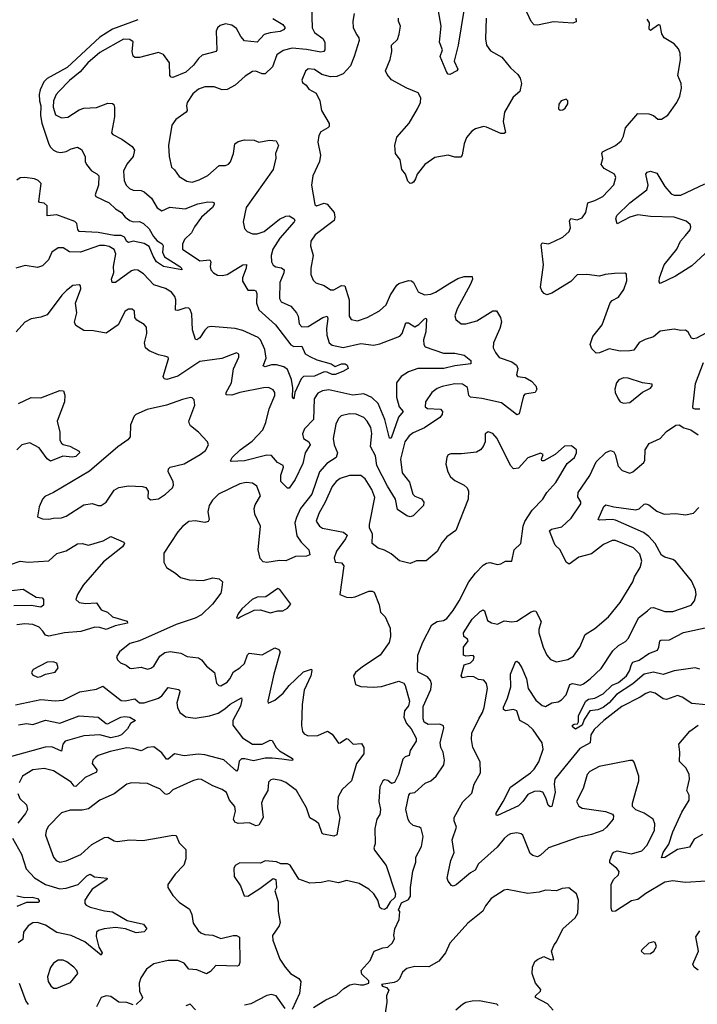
# Model space of a CAD drawing. Extents: x 1771496 to 1971148, y 471553 to 643630.
# Tile 481 of 656: x 1865512 to 1869769, y 601622 to 607805. Entities that reach past the tile are written whole.
import ezdxf

# ---------------------------------------------------------------- set-up
doc = ezdxf.new("R2010")
doc.units = 0

msp = doc.modelspace()

# ---------------------------------------------------------------- linework, layer by layer
at = {"layer": '0CON10XD'}
for points in [[(1867345.4, 607895), (1867349.3, 607755), (1867364.8, 607724.8), (1867416.9, 607686.9), (1867429.6, 607665), (1867430, 607615), (1867422, 607605), (1867405, 607601.8), (1867315, 607618.8), (1867225, 607625.3), (1867168.1, 607611.9), (1867127.8, 607585), (1867100.5, 607509.5), (1867055.3, 607464.7), (1867035, 607465.6), (1866995, 607481.4), (1866975, 607480), (1866928.6, 607451.4), (1866865.4, 607394.6), (1866815, 607366.4), (1866785, 607364.4), (1866734.5, 607384.5), (1866675, 607384.5), (1866635, 607368.5), (1866600.8, 607339.2), (1866563.9, 607285), (1866559.6, 607265), (1866564.4, 607235), (1866557.8, 607225), (1866492.5, 607177.5), (1866467.1, 607142.9), (1866447.1, 607015), (1866451.2, 606945), (1866465, 606880), (1866485, 606862.2), (1866515, 606819.5), (1866561.5, 606791.5), (1866595, 606783.8), (1866640.7, 606799.3), (1866695, 606826.7), (1866765, 606889.5), (1866805, 606888.6), (1866825, 606897.5), (1866837.3, 606912.7), (1866856.2, 606965), (1866864, 607025), (1866885, 607040), (1866925, 607050), (1866985, 607048.8), (1867015, 607035.8), (1867081.7, 607048.3), (1867124.1, 607044.1), (1867137.5, 607015), (1867120, 606965), (1867121.1, 606935), (1867104.5, 606865), (1866935.7, 606625), (1866917.1, 606535), (1866924.4, 606494.4), (1866941.2, 606475), (1866975, 606460.5), (1867005, 606460), (1867047.5, 606475), (1867145, 606552.9), (1867185, 606571.5), (1867205, 606573.3), (1867236, 606555), (1867240.8, 606545), (1867237.1, 606535), (1867145.9, 606434.1), (1867103.6, 606365), (1867092.9, 606325), (1867094.6, 606285), (1867105, 606263.1), (1867122.5, 606252.5), (1867157.4, 606247.4), (1867173.9, 606233.9), (1867172.3, 606215), (1867146.2, 606155), (1867144.6, 606055), (1867155, 606034.3), (1867215, 606006.9), (1867250.6, 605965), (1867262.8, 605942.8), (1867269.1, 605895), (1867285, 605875.6), (1867325, 605878.5), (1867416.9, 605935), (1867445, 605942.5), (1867448.8, 605928.8), (1867440.3, 605865), (1867441.8, 605825), (1867456.7, 605775), (1867475, 605760.9), (1867545, 605746.1), (1867655, 605772.3), (1867735, 605761.6), (1867775, 605768.7), (1867901.3, 605818.7), (1867914.6, 605835.4), (1867938.2, 605901.8), (1867955, 605901.1), (1867995, 605875.4), (1868020, 605890), (1868055, 605927.5), (1868065, 605930), (1868068.8, 605925), (1868062.8, 605845), (1868050, 605795), (1868052.2, 605765), (1868060.4, 605750.4), (1868175, 605711.1), (1868245, 605710.3), (1868305, 605698.9), (1868347.5, 605665), (1868345.9, 605644.1), (1868245, 605631.8), (1868177.5, 605615), (1868013.3, 605615), (1867955, 605593.2), (1867909.4, 605565), (1867880.4, 605525), (1867880, 605435), (1867896.1, 605375), (1867921.1, 605345), (1867891.7, 605308.3), (1867845, 605176.2), (1867835, 605176.2), (1867806.8, 605295), (1867763.9, 605393.9)], [(1868303.9, 607875), (1868267.6, 607645), (1868242.1, 607545), (1868264.2, 607495), (1868258.8, 607485), (1868215, 607462), (1868205, 607462.5), (1868195, 607472.5), (1868154.1, 607574.1), (1868167.5, 607615), (1868150, 607665), (1868159.4, 607765), (1868135.8, 607905.8)], [(1869007.1, 607815), (1869007.8, 607792.2), (1868986.9, 607783.1), (1868865, 607792.1), (1868765, 607770), (1868745, 607773.5), (1868724.6, 607794.6), (1868685, 607880)], [(1867101.8, 607811.8), (1867164.4, 607775), (1867180, 607755), (1867169.2, 607740.8), (1867149.4, 607730.6), (1867085, 607723.2), (1867048.1, 607711.9), (1867005, 607664.6), (1866925, 607673.3), (1866900.6, 607700.6), (1866875, 607749.6), (1866845, 607771.5), (1866805, 607778.2), (1866771.2, 607768.8), (1866755.5, 607754.5), (1866746.4, 607733.6), (1866751.1, 607615), (1866745.7, 607605), (1866658.3, 607581.7), (1866635, 607561.4), (1866605, 607520.6), (1866555, 607476.5), (1866475, 607443.1), (1866463.3, 607445), (1866455.8, 607455), (1866452.7, 607535), (1866416.4, 607586.4), (1866385, 607600), (1866265, 607567.1), (1866235, 607567.5), (1866225, 607576.7), (1866218.9, 607605), (1866225.4, 607665.4), (1866205, 607680), (1866165, 607682.3), (1866015, 607600), (1865940.7, 607535), (1865892.3, 607477.7), (1865825, 607422.3), (1865758.2, 607355), (1865741.8, 607335), (1865723.9, 607296.1), (1865723.4, 607255), (1865738.2, 607208.2), (1865775, 607189.5), (1865815, 607193.3), (1865885, 607239.6), (1865915, 607250.4), (1865995, 607253.6), (1866065, 607280), (1866095, 607279.2), (1866103, 607273), (1866108.1, 607255), (1866106.9, 607195), (1866090, 607095), (1866097.5, 607085), (1866155, 607055.6), (1866218.3, 607008.3), (1866233.1, 606985), (1866224.5, 606945), (1866185, 606898.6), (1866165.3, 606854.7), (1866168.7, 606795), (1866182.1, 606765), (1866201.4, 606745), (1866225, 606734.5), (1866275, 606732.5), (1866295, 606724.4), (1866339.4, 606685), (1866375, 606624.2), (1866405, 606605.6), (1866455, 606627.8), (1866552.1, 606617.9), (1866631.5, 606648.5), (1866695, 606662), (1866725, 606659.4), (1866733.8, 606655), (1866734.4, 606645), (1866722.7, 606625), (1866653.9, 606565), (1866610, 606505), (1866592.6, 606467.4), (1866548.5, 606425), (1866534.6, 606395), (1866535, 606364.2), (1866645, 606290.9), (1866707.2, 606297.2), (1866713.8, 606285), (1866709.6, 606255), (1866713.6, 606235), (1866729.4, 606215), (1866755, 606200.9), (1866785, 606199.1), (1866815, 606205.5), (1866914.4, 606265), (1866937.4, 606267.4), (1866936, 606245), (1866911.8, 606185), (1866912.3, 606162.3), (1866945, 606106.2), (1866985, 606106.9), (1866995, 606102), (1867001.2, 606085), (1866999.7, 606025), (1867013.7, 605983.7), (1867119.1, 605889.1), (1867215, 605763.6), (1867235, 605752.7), (1867285, 605754.3), (1867305, 605706), (1867335, 605689.1), (1867379.3, 605669.3), (1867468.6, 605645), (1867495, 605628.1), (1867535, 605643.3), (1867557.5, 605645), (1867570, 605635), (1867576.7, 605615), (1867543.1, 605595), (1867495, 605577.5), (1867475, 605577.9), (1867445, 605592.7), (1867425, 605593.8), (1867365, 605566.1), (1867295.6, 605564.4), (1867281, 605549), (1867240, 605465), (1867235, 605423.3), (1867226.7, 605435), (1867227.6, 605492.4), (1867220.3, 605545), (1867195, 605608.4), (1867171.5, 605625), (1867125, 605637), (1867095, 605637.5), (1867055, 605626.1), (1867041.3, 605631.3), (1867059.7, 605680.3), (1867053.3, 605735), (1867024.5, 605794.5), (1867010.2, 605810.2), (1866915, 605853.7), (1866865, 605865.7), (1866715, 605878.7), (1866695, 605874.6), (1866675.9, 605855), (1866645, 605806.4), (1866625, 605793.8), (1866617.8, 605797.8), (1866597.7, 605857.7), (1866592.9, 605955), (1866584.2, 605985), (1866574.4, 605994.4), (1866556.4, 605996.4), (1866505, 605978.8), (1866490.4, 605980.4), (1866493.2, 606045), (1866486.3, 606066.4), (1866465, 606093.3), (1866427.4, 606117.4), (1866355, 606140.9), (1866289.1, 606209.1), (1866255, 606232.2), (1866235, 606234.4), (1866215, 606228.5), (1866115, 606155.8), (1866094.2, 606154.2), (1866088.6, 606175), (1866102.7, 606217.3), (1866102.5, 606255), (1866115.7, 606335), (1866105, 606362.7), (1866075, 606380.4), (1866045, 606387.6), (1866013.5, 606386.5), (1865894.5, 606344.5), (1865825, 606346.5), (1865785, 606372.9), (1865755, 606373.1), (1865714, 606346), (1865692.4, 606297.6), (1865655, 606259.2), (1865625, 606248.6), (1865547.7, 606262.3), (1865487.5, 606245)], [(1866255, 607805.2), (1866095, 607744.8), (1866015, 607695.2), (1865810.3, 607505), (1865685, 607434.8), (1865663.5, 607415), (1865640, 607365), (1865634.1, 607335), (1865635.7, 607295), (1865644.8, 607265), (1865643.7, 607203.7), (1865650.5, 607155), (1865695, 607024.4), (1865705, 607004.5), (1865725, 606986.1), (1865745, 606974.6), (1865770.9, 606970.9), (1865805, 606976.8), (1865835, 606994.6), (1865875, 607005.5), (1865900.7, 606990.7), (1865924.2, 606945), (1865923.8, 606915), (1865931.2, 606895), (1865963.8, 606855), (1865997.6, 606837.6), (1866009.2, 606825), (1866007.5, 606765), (1865986.7, 606705), (1865990, 606695), (1866075.4, 606655.4), (1866115, 606618.1), (1866151.4, 606595), (1866174.7, 606564.7), (1866205, 606543.1), (1866225, 606536.7), (1866265, 606537.1), (1866290.6, 606525), (1866325, 606492.7), (1866352.6, 606442.6), (1866375, 606415.6), (1866407.5, 606397.5), (1866413.3, 606385), (1866409.5, 606345), (1866422.5, 606315), (1866518.2, 606255), (1866529.4, 606245), (1866530, 606235), (1866414.7, 606254.7), (1866372.3, 606285), (1866350.9, 606319.1), (1866325, 606380), (1866295, 606399.6), (1866225, 606414.7), (1866195, 606406.5), (1866185, 606413.1), (1866170.1, 606440.1), (1866149.8, 606449.8), (1866105, 606450.1), (1866005, 606469.8), (1865885.9, 606475.9), (1865876.9, 606486.9), (1865872.1, 606525), (1865858.8, 606538.8), (1865745, 606580.7), (1865685, 606574), (1865685, 606635.7), (1865665, 606653.6), (1865637.7, 606657.7), (1865633.4, 606663.4), (1865646.2, 606776.2), (1865629.2, 606795), (1865606.2, 606805), (1865545.6, 606814.4), (1865515, 606811.1), (1865495, 606797.5)], [(1867614.3, 607845), (1867604.5, 607795.5), (1867606.4, 607755), (1867629.7, 607709.7), (1867642, 607692), (1867644, 607675), (1867614.6, 607575), (1867590, 607515), (1867544.3, 607465.7), (1867505, 607448.4), (1867465, 607447.3), (1867410.4, 607460.4), (1867365, 607492.2), (1867325, 607495.6), (1867307.3, 607482.7), (1867284.2, 607425), (1867290, 607410), (1867312.5, 607395), (1867329.2, 607369.2), (1867374.1, 607344.1), (1867396.9, 607295), (1867408.6, 607235), (1867456.1, 607153.9), (1867456, 607135), (1867448.8, 607125), (1867405, 607100.8), (1867391.1, 607078.9), (1867385.6, 607035), (1867403.1, 606955), (1867395.7, 606915), (1867354.4, 606825.6), (1867346.2, 606765), (1867365.5, 606645.5), (1867377.1, 606637.1), (1867425, 606653.5), (1867445, 606647.1), (1867488.9, 606595), (1867492.7, 606565), (1867487.5, 606545), (1867369.4, 606455), (1867341.9, 606415), (1867338.6, 606385), (1867356.5, 606325), (1867341.5, 606245), (1867342.2, 606205), (1867355, 606170), (1867372.1, 606152.1), (1867425, 606135.7), (1867465, 606108.6), (1867485, 606109.4), (1867535, 606135.4), (1867555, 606134), (1867582.2, 606045), (1867582.7, 605942.7), (1867595, 605922.9), (1867635, 605913.8), (1867695, 605934), (1867773.5, 605976.5), (1867815.6, 606015), (1867842.2, 606077.8), (1867881.7, 606138.3), (1867895, 606148.9), (1867955, 606167.5), (1867974.3, 606164.3), (1867985.5, 606155.5), (1868015.5, 606095.5), (1868055, 606078.2), (1868095, 606081.5), (1868125, 606093.3), (1868215, 606151.1), (1868265, 606179.6), (1868305, 606193.5), (1868355, 606192.5), (1868358, 606175), (1868345.5, 606145), (1868260.5, 605989.5), (1868245.6, 605945), (1868251.7, 605921.7), (1868285, 605896.2), (1868315.9, 605895.9), (1868383.8, 605915), (1868485, 605977.1), (1868506.8, 605976.8), (1868532.9, 605935), (1868538.9, 605905), (1868529.5, 605865), (1868488.2, 605775), (1868487.5, 605745), (1868500.9, 605715), (1868525, 605683.5), (1868605, 605656.4), (1868633.1, 605635), (1868642.2, 605615), (1868634.2, 605575), (1868640, 605565), (1868688.9, 605558.9), (1868727.1, 605535), (1868754.2, 605505), (1868762, 605485), (1868750, 605465), (1868686.7, 605453.3), (1868676.4, 605443.6), (1868650.3, 605329.7), (1868635, 605324.3), (1868623.3, 605335), (1868538.7, 605398.7), (1868415, 605426.9), (1868345, 605434.4), (1868334.4, 605445), (1868325.6, 605495), (1868295, 605515.4), (1868245, 605519.1), (1868167.3, 605502.7), (1868135, 605489.5), (1868101.9, 605465), (1868060.8, 605405), (1868059.2, 605375), (1868075, 605363.1), (1868155, 605359.2), (1868168.8, 605345), (1868166.2, 605325), (1868152.4, 605307.6), (1868055, 605241.2), (1867985, 605210.4), (1867959, 605191), (1867932.2, 605155), (1867904.2, 605045), (1867915, 604958.8), (1867961.8, 604901.8), (1867982.5, 604825), (1867995, 604813.1), (1868036.9, 604796.9), (1868052.2, 604775), (1868050, 604755), (1868007.2, 604712.8), (1867985, 604690), (1867965, 604683.8), (1867945, 604690), (1867885, 604730), (1867873.3, 604793.2), (1867822.3, 604875), (1867755.6, 605005), (1867746.8, 605066.8), (1867716.8, 605125), (1867723.9, 605206.1), (1867717.7, 605245), (1867695.4, 605285), (1867675, 605306.4), (1867626.9, 605326.9), (1867585, 605330.9), (1867532.5, 605317.5), (1867515, 605300.6), (1867498.1, 605265), (1867481.2, 605175), (1867487.5, 605135), (1867509.1, 605085), (1867501.2, 605055), (1867441.9, 605018.1), (1867395, 604966.7), (1867346.9, 604825), (1867276.9, 604735), (1867251.8, 604678.2), (1867240.8, 604645), (1867254.3, 604564.3), (1867280.5, 604525), (1867328.1, 604475), (1867335.8, 604445), (1867314.5, 604435.5), (1867245, 604434.6), (1867185, 604406.9), (1867145, 604408.1), (1867065, 604395.6), (1867041.3, 604401.3), (1867022.4, 604422.4), (1867010, 604475), (1867025.5, 604625), (1866990.3, 604700.3), (1866984.7, 604735), (1866991.2, 604758.8), (1867024.4, 604815), (1867001.4, 604875), (1866974.5, 604894.5), (1866935, 604897.9), (1866895, 604890.7), (1866761.9, 604825), (1866722.7, 604787.3), (1866702.5, 604755), (1866694.4, 604715), (1866703.6, 604666.4), (1866695.9, 604654.1), (1866675, 604648), (1866615, 604657.5), (1866575, 604652.9), (1866535, 604623.1), (1866505, 604590)], [(1868442.5, 607815), (1868439.5, 607685), (1868445.5, 607645.5), (1868469.5, 607609.5), (1868540.7, 607570.7), (1868595, 607503.8), (1868641.7, 607461.7), (1868657.3, 607437.3), (1868665.9, 607404.1), (1868654, 607355), (1868612.1, 607317.9), (1868558, 607225), (1868550, 607165), (1868563.8, 607096.2), (1868555, 607090), (1868535, 607091.4), (1868445, 607130.8), (1868426.1, 607133.9), (1868375, 607120), (1868353.3, 607105), (1868320, 607065), (1868304.3, 607025.7), (1868293, 606957), (1868285, 606941.2), (1868245, 606941.4), (1868205, 606953.8), (1868119.4, 606940.6), (1868057.5, 606895), (1868010, 606835), (1867998.8, 606805), (1867986.7, 606785), (1867975, 606778.8), (1867965, 606777.5), (1867951.7, 606791.7), (1867936.2, 606835), (1867913.8, 606865), (1867902, 606925), (1867873.3, 606965), (1867870, 607015), (1867882.4, 607067.6), (1867959.4, 607155), (1868012.5, 607245), (1868029.5, 607285), (1868031.9, 607315), (1868015, 607345.6), (1867944.1, 607374.1), (1867848.3, 607428.3), (1867821.1, 607461.1), (1867811.4, 607485), (1867839.4, 607555), (1867851.1, 607605), (1867848.1, 607645), (1867885, 607680.8), (1867896, 607714), (1867905.7, 607765), (1867891.1, 607795), (1867891.8, 607815)], [(1869855, 605854), (1869765, 605804.2), (1869745, 605800), (1869733.8, 605805), (1869711.9, 605841.9), (1869695, 605856), (1869665, 605854.3), (1869625, 605862.2), (1869535, 605850), (1869495, 605813.1), (1869442.4, 605797.6), (1869405, 605777.1), (1869371.1, 605728.9), (1869345.5, 605725.5), (1869285.4, 605724.6), (1869215, 605739.2), (1869155, 605712.9), (1869135, 605711.2), (1869107.7, 605737.7), (1869096.2, 605765), (1869113.1, 605815), (1869171.7, 605888.3), (1869222.6, 606027.4), (1869235, 606040.8), (1869275, 606062), (1869308.3, 606111.7), (1869327.1, 606165), (1869325, 606207.5), (1869315, 606212.5), (1869249.5, 606210.5), (1869190, 606205), (1869155, 606194.3), (1869075, 606204.3), (1869015, 606203.3), (1868975, 606160.8), (1868855, 606087.5), (1868825, 606078), (1868807.5, 606085), (1868791.7, 606101.7), (1868784.4, 606125), (1868803.6, 606265), (1868788, 606392), (1868795, 606403.3), (1868835, 606397.1), (1868871.2, 606415), (1868925, 606439.6), (1868964.5, 606475), (1868972, 606498), (1868967.1, 606542.9), (1868974.3, 606555.7), (1869015, 606548.9), (1869045, 606561.1), (1869068.5, 606595), (1869080.8, 606655), (1869125, 606669.5), (1869175, 606695.7), (1869245, 606768.8), (1869257.1, 606815), (1869250, 606835), (1869185, 606871.4), (1869166, 606895), (1869176.8, 606933.2), (1869170.6, 606965), (1869174.2, 606975), (1869256.2, 607015), (1869290, 607045), (1869306.6, 607073.4), (1869319.2, 607125), (1869395, 607216), (1869464.1, 607214.1), (1869493.6, 607203.6), (1869520.5, 607180.5), (1869545, 607180), (1869584.4, 607205.6), (1869641.4, 607285), (1869660, 607325), (1869670, 607375), (1869667.5, 607405), (1869647.5, 607455), (1869663.4, 607553.4), (1869662.2, 607595), (1869652.1, 607622.1), (1869625, 607653.8), (1869560.7, 607690.7), (1869546.1, 607716.1), (1869535, 607770), (1869525, 607772.5), (1869475, 607737.5), (1869467.5, 607745), (1869468.8, 607785), (1869455, 607807.5)], [(1868907, 607237), (1868925, 607240), (1868939.5, 607250.5), (1868956.4, 607276.4), (1868956.7, 607295), (1868945, 607306.7), (1868914.2, 607295.8), (1868900, 607275), (1868897.5, 607245), (1868907, 607237)], [(1869845, 606362.2), (1869735, 606259.6), (1869632.5, 606195), (1869535, 606148.8), (1869529.5, 606159.5), (1869532.5, 606185), (1869561.3, 606265), (1869640.6, 606365), (1869664.5, 606415), (1869695, 606449.5), (1869723.5, 606485), (1869728.5, 606505), (1869725, 606518), (1869699.3, 606539.3), (1869624.6, 606565.4), (1869475, 606568.2), (1869395, 606579.5), (1869345, 606564.5), (1869265, 606523.3), (1869257.5, 606555), (1869264.4, 606575), (1869345, 606655.6), (1869452.6, 606737.4), (1869460.5, 606765), (1869445.8, 606834.2), (1869455, 606848), (1869475, 606854), (1869515, 606841.9), (1869565, 606757.1), (1869605, 606712), (1869625, 606702.3), (1869665, 606703.9), (1869816.9, 606775)], [(1867763.9, 605393.9), (1867725, 605431.8), (1867675, 605455.4), (1867605, 605446.5), (1867455, 605480.4), (1867415, 605474.5), (1867385, 605460.6), (1867361.8, 605425), (1867359.1, 605295), (1867301.5, 605235), (1867289.2, 605205), (1867295, 605175.7), (1867328.6, 605155), (1867338.1, 605135), (1867306.2, 605085), (1867291.1, 605018.9), (1867242.1, 604917.9), (1867205, 604863.8), (1867194, 604864), (1867153.1, 604905), (1867153.1, 604945), (1867168.8, 604995), (1867166.7, 605005), (1867132.5, 605025), (1867095, 605067.5), (1867065, 605070), (1866925, 605034.6), (1866840.8, 605030.8), (1866836.7, 605035), (1866847.1, 605055), (1866897.2, 605105), (1866972, 605158), (1867039.8, 605230.2), (1867059.6, 605275), (1867079.4, 605360.6), (1867116.1, 605445), (1867114.4, 605465), (1867105, 605480.8), (1867075, 605494.5), (1867045, 605493.1), (1866896.3, 605463.6), (1866845, 605447.7), (1866810.3, 605450.3), (1866808.9, 605465), (1866843.6, 605525), (1866855, 605612.5), (1866888.8, 605685), (1866888.8, 605705), (1866875, 605713.3), (1866782.7, 605677.3), (1866645, 605658.2), (1866505, 605565.6), (1866435.8, 605545.8), (1866419.2, 605549.2), (1866412.9, 605565), (1866448, 605675), (1866445, 605686.2), (1866423, 605693), (1866385, 605701.1), (1866325.5, 605725.5), (1866302, 605745), (1866295.6, 605775), (1866310, 605835), (1866309.2, 605875), (1866295, 605892), (1866248.3, 605918.3), (1866236, 605936), (1866234, 605975), (1866218.3, 605988.3), (1866195, 605987.1), (1866174, 605975), (1866130.2, 605889.8), (1866055, 605835.6), (1865975, 605851.5), (1865915, 605853.5), (1865865.8, 605885), (1865857.5, 605905), (1865870.9, 605965), (1865862.7, 606025), (1865895.6, 606115.6), (1865894.3, 606134.3), (1865885, 606140), (1865846.2, 606135), (1865806.9, 606105), (1865777.8, 606075), (1865685, 605952.5), (1865645, 605936.2), (1865585, 605926.2), (1865545.3, 605904.7), (1865490, 605845)], [(1869785, 605360), (1869755, 605358.8), (1869744.1, 605364.1), (1869741.2, 605375), (1869758.9, 605521.1), (1869807.7, 605652.3)], [(1869305, 605397.5), (1869345, 605401.9), (1869424.5, 605465.5), (1869475, 605491.2), (1869486.7, 605505), (1869486.4, 605516.4), (1869425, 605525.7), (1869335, 605554.4), (1869305, 605555.7), (1869277, 605543), (1869260.8, 605525), (1869251.4, 605485), (1869252.9, 605465), (1869271.4, 605425), (1869285, 605406), (1869305, 605397.5)], [(1865504.6, 605395.4), (1865585, 605432.5), (1865645, 605430), (1865765, 605475.7), (1865787.5, 605475), (1865796.4, 605446.4), (1865793.8, 605406.2), (1865746.9, 605285), (1865764.6, 605215), (1865765.4, 605165), (1865774.5, 605145), (1865785, 605138.2), (1865827.4, 605127.4), (1865886.2, 605095), (1865887.5, 605085), (1865865, 605061.9), (1865845, 605058.1), (1865782.5, 605065), (1865705, 605033.6), (1865685, 605047.1), (1865635, 605117.3), (1865575, 605147.3), (1865526, 605135), (1865493.5, 605105)], [(1865695, 604668.8), (1865725, 604674.2), (1865775, 604677.8), (1865805, 604686.7), (1865915, 604759.3), (1865967.5, 604767.5), (1866005, 604754), (1866025, 604754.2), (1866055, 604776), (1866105, 604850), (1866135, 604867.8), (1866195, 604878.1), (1866284.3, 604874.3), (1866305, 604867.5), (1866318.6, 604845), (1866318, 604805), (1866335, 604789.2), (1866385, 604795.8), (1866428.8, 604825), (1866472.5, 604865), (1866478, 604882), (1866475.8, 604905), (1866444.2, 604965), (1866446.2, 604985), (1866457.5, 604995), (1866545, 605015.8), (1866645.5, 605074.5), (1866679.3, 605100.7), (1866697.5, 605135), (1866691.2, 605155), (1866635, 605215.5), (1866585, 605254.4), (1866578.1, 605268.1), (1866575.5, 605285), (1866612.5, 605385), (1866608.3, 605418.3), (1866595, 605430.8), (1866585, 605431.9), (1866535, 605420), (1866435, 605385.3), (1866312.2, 605357.8), (1866242.5, 605325), (1866232.2, 605315), (1866209.1, 605260.9), (1866205.4, 605185), (1866192.4, 605167.6), (1866128.2, 605121.8), (1865950.5, 604969.5), (1865725, 604835.4), (1865669.4, 604810.6), (1865655.8, 604795), (1865634.5, 604745.5), (1865623.8, 604683.8), (1865655, 604671.2), (1865695, 604668.8)], [(1867358.2, 601601.8), (1867435, 601650.6), (1867505, 601682), (1867548.7, 601721.3), (1867586.4, 601743.6), (1867615, 601751.1), (1867653.7, 601743.7), (1867675, 601743.3), (1867705.8, 601755), (1867705, 601768.8), (1867661.5, 601811.5), (1867657.5, 601835), (1867715, 601897.5), (1867740, 601955), (1867793, 601977), (1867825, 601980), (1867855, 602007.5), (1867866.2, 602035), (1867862.5, 602055), (1867870, 602095), (1867896.4, 602153.6), (1867900, 602205), (1867892.5, 602215), (1867900, 602235), (1867911.7, 602258.3), (1867955, 602280), (1867968.3, 602301.7), (1867967.5, 602355), (1867982.6, 602457.4), (1868000, 602515), (1868000.6, 602545), (1868036.1, 602613.9), (1868048.1, 602675), (1868035, 602726), (1868024.3, 602734.3), (1867983.3, 602745), (1867962.7, 602762.7), (1867952, 602782), (1867938, 602845), (1867957.5, 602935), (1867965, 602948.8), (1867995, 602951.4), (1868059.5, 603010.5), (1868095, 603025.8), (1868128.6, 603055), (1868176.7, 603125), (1868180.6, 603155), (1868172.2, 603205), (1868158.1, 603235), (1868154.4, 603265.6), (1868176.7, 603356.7), (1868175, 603370), (1868151.7, 603381.7), (1868079.5, 603379.5), (1868053.6, 603393.6), (1868046.2, 603415), (1868047.3, 603492.7), (1868095, 603598.8), (1868099.5, 603635), (1868093.3, 603655), (1868075, 603678.1), (1868015, 603707.5), (1868010.8, 603725), (1868014, 603815), (1868044.5, 603895.5), (1868102, 604005), (1868135, 604025.8), (1868175, 604033.1), (1868195, 604045.7), (1868235.6, 604095), (1868274, 604156), (1868334.4, 604275), (1868375, 604329.4), (1868425, 604380.6), (1868445, 604391.9), (1868465, 604395.6), (1868515, 604384.4), (1868535, 604387.5), (1868565, 604404), (1868605, 604404), (1868619.2, 604475), (1868660.8, 604515), (1868674.5, 604624.5), (1868686.3, 604653.7), (1868730.9, 604725), (1868798.6, 604795), (1868824.6, 604835.4), (1868881.4, 604898.6), (1868952.1, 605017.9), (1868996.9, 605055), (1869010.6, 605085), (1869010, 605105), (1868978.3, 605128.3), (1868935, 605126.9), (1868875.5, 605074.5), (1868804.2, 605034.2), (1868792.5, 605035), (1868790, 605045), (1868800, 605075), (1868785, 605083.3), (1868705, 605053.8), (1868645, 604988), (1868615, 604984), (1868595, 605006), (1868512, 605175), (1868485, 605206.7), (1868455, 605217.5), (1868437.5, 605205), (1868436, 605155), (1868424.2, 605125), (1868408, 605105), (1868381.4, 605088.6), (1868288.3, 605078.3), (1868221.7, 605078.3), (1868205, 605072.5), (1868195, 605057.5), (1868189.2, 605015), (1868201.4, 604965), (1868219.2, 604935), (1868245, 604910.8), (1868305, 604881.9), (1868323.1, 604865), (1868331.2, 604845), (1868330.8, 604795), (1868251.9, 604598.1), (1868195, 604557.5), (1868165, 604519.4), (1868134.4, 604465), (1868065, 604407.8), (1868005, 604407.1), (1867965, 604390.8), (1867897.6, 604407.6), (1867845, 604450.5), (1867805, 604474.5), (1867765, 604485.6), (1867726.2, 604515), (1867727.8, 604575), (1867709.6, 604615), (1867708.9, 604635), (1867743.8, 604805), (1867725, 604854.3), (1867682.3, 604922.3), (1867655, 604941.9), (1867585, 604942.5), (1867525, 604924.6), (1867500, 604905), (1867475, 604873.1), (1867431.9, 604775), (1867391.5, 604705), (1867374.5, 604655), (1867395, 604624.2), (1867415, 604611.1), (1867546.2, 604586.2), (1867568.8, 604568.8), (1867560, 604545), (1867503.4, 604466.6), (1867488.1, 604425), (1867495, 604398.8), (1867533.9, 604393.9), (1867548, 604375), (1867522.5, 604195), (1867565, 604178.8), (1867595, 604175.7), (1867619.7, 604180.3), (1867705, 604216.7), (1867726.4, 604216.4), (1867739.3, 604209.3), (1867770.5, 604130.5), (1867780, 604085), (1867808.8, 604055), (1867839.2, 603985), (1867841.7, 603931.7)], [(1868865, 604531.2), (1868840, 604595), (1868853.3, 604605), (1868919, 604621), (1868977.7, 604675), (1869037.8, 604765), (1869036.9, 604776.9), (1869018.5, 604808.5), (1869020.7, 604835), (1869095, 604941.8), (1869135, 605029.5), (1869195, 605086.4), (1869225, 605099.4), (1869245, 605090.8), (1869254.3, 605075), (1869272.1, 605002.1), (1869296.7, 604975), (1869345, 604958), (1869365, 604966), (1869433.8, 605025), (1869440.7, 605039.3), (1869442, 605105), (1869467.3, 605142.7), (1869536.2, 605175), (1869575, 605220), (1869635, 605259.2), (1869655, 605261.2), (1869685, 605242), (1869729.1, 605229.1), (1869775, 605198.6)], [(1869825, 603502), (1869735, 603511.5), (1869675, 603550.8), (1869645, 603562), (1869575, 603536), (1869555, 603541.2), (1869505, 603576.9), (1869474.2, 603584.2), (1869445, 603574.4), (1869409.9, 603550.1), (1869295, 603492.9), (1869182.8, 603405), (1869121.7, 603348.3), (1869099.4, 603315), (1869096.6, 603265), (1869032.2, 603227.8), (1868936.7, 603113.3), (1868874.1, 603035), (1868869.7, 603005), (1868875.8, 602955), (1868855, 602864.2), (1868845, 602862.9), (1868831.8, 602871.8), (1868818, 602918), (1868798.1, 602955), (1868775, 602961.2), (1868745, 602958.5), (1868705, 602939.4), (1868673.8, 602895), (1868645, 602869.2), (1868515, 602808), (1868505, 602810), (1868505, 602822.5), (1868550.6, 602895), (1868595.4, 602985), (1868720.8, 603075), (1868745, 603099.1), (1868774.3, 603145), (1868801.8, 603225), (1868794.5, 603265), (1868738.2, 603345), (1868705, 603376.2), (1868653.5, 603405), (1868635.4, 603465.4), (1868615, 603473.5), (1868565, 603464.4), (1868552.6, 603472.6), (1868552.1, 603487.9), (1868577.7, 603545), (1868598, 603615), (1868595.8, 603695), (1868626.7, 603773.3), (1868635, 603776.2), (1868645, 603768), (1868667.3, 603735), (1868696.8, 603665), (1868706.5, 603605), (1868755, 603532.5), (1868795, 603498.5), (1868815, 603491.8), (1868855, 603514.5), (1868895, 603521.5), (1868916.3, 603533.6), (1868944.5, 603565), (1868969.4, 603630.6), (1868985, 603635.9), (1869035, 603626.8), (1869055, 603633.8), (1869096.7, 603665), (1869165, 603731.1), (1869237.9, 603842.1), (1869275, 603874.4), (1869319.1, 603900.9), (1869338, 603922), (1869400.3, 604049.8), (1869456.5, 604093.5), (1869478.1, 604111.9), (1869495, 604114.3), (1869565, 604087.8), (1869615, 604089.1), (1869731.7, 604128.3), (1869752.2, 604155), (1869762.2, 604195), (1869758.1, 604225), (1869732, 604282), (1869631.4, 604405), (1869615, 604415.5), (1869565, 604428.9), (1869545, 604443.1), (1869504.1, 604515), (1869465, 604559.1), (1869431.5, 604585), (1869255, 604662.8), (1869235, 604667.1), (1869155, 604662.9), (1869147.5, 604667.5), (1869181.5, 604748.5), (1869195, 604758.6), (1869245, 604746.1), (1869382.4, 604727.6), (1869405, 604732.5), (1869435, 604762.9), (1869445, 604765.6), (1869465, 604758.5), (1869515, 604718.8), (1869560.2, 604699.8), (1869634.5, 604704.5), (1869695, 604695.6), (1869745, 604706.9), (1869778.2, 604741.8)], [(1866505, 604590), (1866417.5, 604455), (1866417.9, 604397.9), (1866434.2, 604364.2), (1866490.5, 604330.5), (1866523.1, 604303.1), (1866577.9, 604287.9), (1866665, 604284.4), (1866725, 604299.2), (1866765, 604293.8), (1866786, 604275), (1866780.8, 604225), (1866775, 604203.8), (1866724.5, 604135), (1866655, 604067.9), (1866615, 604046.8), (1866495, 604007.4), (1866264.2, 603905), (1866205, 603887.7), (1866140, 603835), (1866121.4, 603805), (1866125.7, 603785), (1866145, 603766.9), (1866182, 603752), (1866205, 603733.8), (1866215, 603730), (1866275, 603738.6), (1866315, 603725.8), (1866337, 603733), (1866354.2, 603745), (1866391.9, 603808.1), (1866425, 603832.1), (1866456.9, 603836.9), (1866525, 603826.7), (1866565, 603806), (1866635, 603797.5), (1866655, 603785.6), (1866685, 603745.8), (1866735.8, 603705), (1866749.7, 603639.7), (1866763.3, 603625), (1866775, 603622.9), (1866815.3, 603644.7), (1866832.5, 603665), (1866855, 603710.8), (1866895, 603734.4), (1866925, 603762.9), (1866943.8, 603816.2), (1866953.7, 603826.3), (1867035, 603816.4), (1867115, 603860), (1867141.1, 603851.1), (1867149.4, 603835), (1867108.4, 603695), (1867071.2, 603525), (1867073.3, 603513.3), (1867115, 603531.4), (1867166.5, 603575), (1867205.2, 603624.8), (1867245, 603662.5), (1867295, 603710), (1867345, 603726.2), (1867348, 603718), (1867341.1, 603685), (1867300, 603595), (1867286.5, 603505), (1867282.1, 603372.1), (1867290, 603335), (1867300.2, 603320.2), (1867325, 603307.8), (1867385, 603310.5), (1867446.6, 603336.6), (1867475, 603318), (1867515, 603262.5), (1867525, 603263.3), (1867565, 603290.8), (1867576.7, 603286.7), (1867607.5, 603255), (1867659.7, 603259.7), (1867674.5, 603234.5), (1867674.4, 603195), (1867628.1, 603135), (1867596.7, 603025), (1867538.9, 602971.1), (1867513.1, 602925), (1867508.5, 602855), (1867522.7, 602795), (1867503.9, 602686.1), (1867485, 602678), (1867420.3, 602690.3), (1867412.9, 602695), (1867391.4, 602755), (1867375, 602770.8), (1867335, 602792.5), (1867313.9, 602855), (1867250.6, 602965), (1867185.3, 603015.2), (1867155, 603027.9), (1867105, 603036.2), (1867089.1, 603030.9), (1867075, 603016), (1867072, 602965), (1867041.4, 602915), (1867032.2, 602885), (1867041.9, 602795), (1867015, 602748), (1866995, 602741.9), (1866955, 602761.1), (1866885, 602758.1), (1866863.8, 602765), (1866855.6, 602785), (1866867.5, 602835), (1866864.5, 602864.5), (1866830, 602905), (1866812, 602952), (1866785, 602971.4), (1866725, 602994.4), (1866655, 603033.1), (1866635, 603035.7), (1866605, 603026.7), (1866475, 602968.1), (1866451.2, 602945), (1866435, 602939.2), (1866423.5, 602943.5), (1866392, 602975), (1866366, 602986), (1866315, 603007.9), (1866215, 603011.8), (1866185, 603004.5), (1866106.8, 602943.2), (1866015.7, 602905), (1865945, 602850.4), (1865905, 602841.6), (1865828.5, 602841.5), (1865775, 602824.5), (1865692, 602738), (1865678.3, 602711.7), (1865673.5, 602685), (1865725.6, 602545), (1865742, 602525), (1865765, 602514.4), (1865805, 602523.5), (1865896.3, 602563.6), (1865965, 602625.8), (1866045, 602669.2), (1866065, 602672.5), (1866105, 602649.2), (1866125, 602644.4), (1866205, 602654.4), (1866285, 602651.4), (1866395, 602670), (1866475, 602684.4), (1866495, 602682), (1866515, 602636.7), (1866556.2, 602595), (1866556, 602535), (1866544.3, 602495.7), (1866489.7, 602440.3), (1866442.5, 602375), (1866442.5, 602355), (1866474.5, 602304.5), (1866513.2, 602263.2), (1866579.1, 602219.1), (1866593.1, 602185), (1866602, 602132), (1866632.9, 602085), (1866650, 602070), (1866675, 602060.8), (1866725, 602057.1), (1866775, 602034.6), (1866854.3, 602054.3), (1866873.9, 602053.9), (1866893, 602043), (1866895.8, 601885), (1866890, 601865), (1866879.1, 601860.9), (1866745, 601866), (1866711.1, 601828.9), (1866685, 601814.3), (1866625, 601837.8), (1866575, 601842.9), (1866545, 601881.4), (1866506.4, 601896.4), (1866445, 601896.2), (1866354.5, 601875.5), (1866307.9, 601842.1), (1866272.7, 601787.3), (1866263.6, 601755), (1866265.5, 601705.5), (1866282.9, 601665), (1866280, 601655), (1866245, 601621.4)], [(1865455, 604384.4), (1865515, 604404.5), (1865565, 604398.5), (1865695, 604406), (1865745, 604452.9), (1865805, 604468.9), (1865875, 604514.2), (1865903.8, 604516.2), (1865945, 604504.3), (1866036.9, 604533.1), (1866085, 604559.2), (1866166.2, 604525), (1866170, 604515), (1866158, 604495), (1866039.2, 604400.8), (1865911.5, 604255), (1865874.4, 604195), (1865864.3, 604165), (1865885, 604144.4), (1865925, 604138.5), (1865995, 604142.9), (1866025, 604099.5), (1866064.1, 604084.1), (1866095.9, 604055.9), (1866187.4, 604027.4), (1866188.8, 604015), (1866111.5, 603998.5), (1866055, 603975.5), (1866015, 603989.1), (1865985, 603990.7), (1865897, 603963), (1865794.7, 603955.3), (1865695, 603933.6), (1865675, 603940), (1865658.1, 603965), (1865635, 603991.1), (1865595, 604006.1), (1865545, 604010.8), (1865495, 604005.4)], [(1869825, 602396.2), (1869693.8, 602386.2), (1869615, 602396.5), (1869565, 602390), (1869445, 602318.2), (1869395, 602279.4), (1869355, 602272.5), (1869255, 602207.1), (1869234.4, 602204.4), (1869228.2, 602225), (1869227.8, 602375), (1869243.8, 602406.2), (1869274.2, 602435), (1869279.2, 602455), (1869264, 602475), (1869220.6, 602510.6), (1869220, 602525), (1869234.5, 602565.5), (1869245, 602578), (1869265, 602585.6), (1869355, 602567.9), (1869420, 602585), (1869455, 602621.4), (1869501.2, 602715), (1869502.9, 602755), (1869492.2, 602785), (1869435, 602821.9), (1869383.5, 602843.5), (1869363.2, 602863.2), (1869362.5, 602885), (1869387.7, 602975), (1869401.2, 603025), (1869401.2, 603055), (1869373.6, 603143.6), (1869365, 603152.5), (1869345, 603154), (1869153.8, 603116.2), (1869094.2, 603085), (1869077.8, 603065), (1869052.8, 602977.2), (1869011.4, 602895), (1869025, 602866.2), (1869045, 602854.3), (1869192.1, 602832.1), (1869236.9, 602816.9), (1869243.8, 602805), (1869240, 602785), (1869199.2, 602735), (1869175, 602714.4), (1869105, 602687.5), (1869021.5, 602668.5), (1868835.4, 602604.6), (1868785, 602558.6), (1868765, 602548.6), (1868735.6, 602555.6), (1868718.3, 602568.3), (1868674.2, 602685), (1868663.4, 602693.4), (1868635, 602698.5), (1868595, 602691.9), (1868577.2, 602682.8), (1868555, 602664.2), (1868511.2, 602608.8), (1868395.3, 602504.7), (1868374.7, 602465.3), (1868345, 602448.1), (1868255, 602371.9), (1868235, 602364.2), (1868225, 602367.5), (1868203.1, 602395), (1868198.5, 602415), (1868203.5, 602445), (1868221.5, 602525), (1868241.2, 602575), (1868230, 602655), (1868255.6, 602735), (1868241.4, 602775), (1868242.5, 602795), (1868297.1, 602892.9), (1868352.1, 602947.9), (1868368.1, 603005), (1868406.9, 603075), (1868404.2, 603144.2), (1868360, 603235), (1868350.9, 603285), (1868353.8, 603325), (1868397.3, 603415), (1868420.5, 603455), (1868429.3, 603485), (1868452, 603605), (1868445, 603636), (1868428.4, 603658.4), (1868395, 603662), (1868365, 603678.8), (1868335, 603681.3), (1868295, 603673.1), (1868285.7, 603685.7), (1868305, 603754), (1868345, 603767.1), (1868362.5, 603785), (1868368, 603805), (1868361.7, 603811.7), (1868315, 603808.5), (1868301.4, 603815), (1868301.2, 603865), (1868330, 603905), (1868325.9, 603915.9), (1868302.6, 603932.6), (1868300.8, 603955), (1868355, 604040.5), (1868405, 604089.2), (1868425, 604098.8), (1868433.1, 604093.1), (1868452.2, 604032.2), (1868476.6, 604016.6), (1868515, 604009.1), (1868555, 604030.9), (1868605, 604024.6), (1868635, 604027.7), (1868725, 604087.3), (1868745, 604093.3), (1868755, 604090), (1868789.4, 604025), (1868774.3, 603975), (1868774.1, 603954.1), (1868801.9, 603865), (1868824.4, 603814.4), (1868847, 603787), (1868885, 603771.9), (1868955, 603786.7), (1868990.9, 603809.1), (1869032.2, 603865), (1869064.7, 603945.3), (1869125, 603982.7), (1869210.5, 604055), (1869285, 604145.7), (1869363.8, 604275), (1869374.2, 604305.7), (1869409.5, 604365), (1869421.1, 604405), (1869408.3, 604448.3), (1869368, 604488), (1869255, 604534.3), (1869235, 604535.6), (1869180.5, 604509.5), (1869105, 604450.9), (1869025, 604430.6), (1868965, 604386.7), (1868945, 604398.6), (1868907, 604477), (1868876, 604506), (1868865, 604531.2)], [(1865385, 604213.1), (1865535, 604228.2), (1865615, 604179.2), (1865653.9, 604173.9), (1865661.2, 604165), (1865662.3, 604127.7), (1865645, 604115.7), (1865585, 604126.5), (1865475, 604123.9)], [(1866885, 604047.5), (1866895, 604053.3), (1866985, 604097.5), (1867025, 604098.8), (1867085, 604081.2), (1867135, 604093.3), (1867165, 604093.8), (1867195, 604110), (1867216.7, 604135), (1867147.3, 604227.3), (1867135, 604233.3), (1867058.8, 604181.2), (1867005, 604178.6), (1866972, 604165), (1866907.5, 604105), (1866883.8, 604075), (1866875, 604050), (1866885, 604047.5)], [(1869785.8, 603725.8), (1869755, 603735.3), (1869625, 603716.7), (1869555, 603693.3), (1869495, 603707.1), (1869435, 603695.2), (1869365, 603634.2), (1869262.3, 603567.7), (1869216.5, 603515), (1869177.5, 603485), (1869145, 603470.8), (1869094.6, 603465.4), (1869059.1, 603410.9), (1869045, 603375.6), (1869005, 603350.8), (1868985, 603363.8), (1868986.2, 603375), (1868995, 603382), (1869015.8, 603384.2), (1869023.8, 603395), (1869024, 603435), (1869069.6, 603525), (1869085, 603538), (1869125, 603543.6), (1869178.9, 603571.1), (1869235, 603626.2), (1869275, 603643.3), (1869324.5, 603685.5), (1869344.4, 603715.6), (1869355, 603755.6), (1869365, 603770.3), (1869405, 603782.2), (1869465, 603824.8), (1869518.6, 603845), (1869528.2, 603865), (1869534.6, 603905), (1869540.7, 603909.3), (1869595, 603910.9), (1869682.6, 603957.4), (1869848.1, 603991.9)], [(1867841.7, 603931.7), (1867833.8, 603895), (1867776, 603814), (1867665, 603741.9), (1867621.2, 603705), (1867608.8, 603685), (1867621.2, 603631.2), (1867655, 603617.1), (1867735, 603613.1), (1867785, 603618.6), (1867895, 603652), (1867925, 603638.8), (1867933.8, 603625), (1867960.8, 603525), (1867954.2, 603495.8), (1867930.8, 603465), (1867925.8, 603425), (1867942.5, 603385), (1867972.3, 603352.3), (1868003.3, 603293.3), (1868003.8, 603275), (1867966, 603215), (1867960, 603185), (1867935, 603176.7), (1867918.3, 603161.7), (1867892.5, 603065), (1867867.5, 603015), (1867848.3, 603008.3), (1867825, 603027.5), (1867805, 603032.5), (1867793.3, 603025), (1867775, 602987.5), (1867768.8, 602895), (1867780, 602845), (1867773.8, 602815), (1867756.1, 602783.9), (1867743.8, 602725), (1867745, 602630), (1867736.7, 602605), (1867740.5, 602590.5), (1867814.2, 602494.2), (1867873.8, 602315), (1867868.3, 602291.7), (1867840, 602265), (1867817.5, 602225), (1867805, 602217.5), (1867785, 602221.2), (1867775, 602230), (1867762.5, 602275), (1867736.9, 602315), (1867704.7, 602344.7), (1867645, 602380), (1867565, 602399.2), (1867515, 602384.2), (1867455, 602396.9), (1867406.1, 602386.1), (1867335, 602382.9), (1867265, 602408), (1867212.5, 602495), (1867195, 602503.8), (1867153.6, 602503.6), (1867125, 602515.8), (1867055, 602522.5), (1867025, 602507.5), (1866895, 602510.8), (1866865, 602493.3), (1866857.5, 602475), (1866860.6, 602425), (1866898.6, 602365), (1866922.3, 602302.3), (1866945, 602301.2), (1867021.2, 602348.8), (1867105, 602412.5), (1867122.5, 602405), (1867126.2, 602355), (1867116, 602335), (1867136.7, 602265), (1867137.1, 602205), (1867147.8, 602135), (1867141.4, 602115), (1867100.8, 602055), (1867101.9, 602025), (1867146.4, 601906.4), (1867180.6, 601855), (1867214.5, 601814.5), (1867266.7, 601785), (1867278.8, 601765), (1867269.3, 601690.7), (1867225, 601590)], [(1865625, 603676), (1865645, 603681.2), (1865675, 603695.8), (1865735, 603707.5), (1865753.3, 603735), (1865746.2, 603765), (1865722.2, 603772.2), (1865685, 603770.5), (1865597.5, 603725), (1865586, 603705), (1865591.7, 603691.7), (1865625, 603676)], [(1865485, 603502.2), (1865645.4, 603535.4), (1865735, 603527.3), (1865785, 603532.3), (1865890.8, 603585), (1865995, 603600), (1866035, 603618.9), (1866148.9, 603528.9), (1866175, 603527.3), (1866235, 603540.3), (1866265, 603515.6), (1866295, 603514.6), (1866385, 603543.8), (1866405, 603559.6), (1866445, 603610.5), (1866509.2, 603599.2), (1866517.1, 603595), (1866519.1, 603585), (1866500.4, 603515), (1866504.6, 603485), (1866517.9, 603455), (1866555, 603427.5), (1866615, 603419.3), (1866705, 603434), (1866758.8, 603451.2), (1866802, 603478), (1866835, 603507.7), (1866905, 603545.8), (1866908.6, 603535), (1866898.7, 603495), (1866850.3, 603405), (1866851.9, 603375), (1866912.7, 603295), (1866975, 603255.9), (1867034.7, 603255.3), (1867085, 603280), (1867099.4, 603279.4), (1867123.6, 603235), (1867143.8, 603213.8), (1867226.2, 603165), (1867227.5, 603155), (1867217.3, 603152.7), (1867159.6, 603160.4), (1867098.6, 603168.6), (1867055, 603167.5), (1866981.2, 603151.2), (1866926.2, 603163.8), (1866905, 603162.5), (1866891.7, 603148.3), (1866883.1, 603096.9), (1866875, 603086), (1866795, 603158), (1866675, 603188.2), (1866635, 603193.1), (1866545, 603182.5), (1866485, 603195.5), (1866445, 603161.4), (1866435, 603161.4), (1866405, 603202), (1866355, 603237.9), (1866315, 603235.4), (1866275, 603213.5), (1866225, 603227.8), (1866185, 603231.7), (1866080.1, 603209.9), (1866005.5, 603184.5), (1865987.5, 603172.5), (1865972, 603155), (1865968.6, 603135), (1865997.1, 603095), (1865995, 603078.8), (1865924.1, 603045.9), (1865865, 602990), (1865855, 602991.4), (1865835, 603016.7), (1865800.9, 603040.9), (1865725, 603089.2), (1865665, 603103.3), (1865595, 603094.6), (1865530.6, 603055), (1865508.1, 603011.9)], [(1865505, 603378), (1865555, 603385.4), (1865595, 603379.3), (1865675, 603405.3), (1865765, 603386.7), (1865885, 603434.6), (1866005.3, 603425.3), (1866055, 603385.7), (1866065, 603384), (1866085, 603394.2), (1866146.7, 603425), (1866171.3, 603428.7), (1866205, 603425.3), (1866240, 603405), (1866208, 603385), (1866189.1, 603350.9), (1866151.4, 603315), (1866131.4, 603305), (1866085, 603295.2), (1866015, 603313.3), (1865915, 603308.9), (1865797.8, 603275), (1865782.7, 603255), (1865775, 603212.2), (1865715, 603238.4), (1865672.8, 603237.2), (1865461.5, 603178.5)], [(1869802, 602688), (1869750.3, 602659.7), (1869720.9, 602609.1), (1869645, 602594.7), (1869565, 602544.5), (1869545, 602542.5), (1869555, 602575.7), (1869591.5, 602628.5), (1869615.3, 602705), (1869671.2, 602828.8), (1869719.2, 602905), (1869718.8, 602935), (1869704.2, 602964.2), (1869708.7, 602981.3), (1869720.6, 603035), (1869717.5, 603065), (1869698.8, 603105), (1869657.7, 603147.7), (1869659.4, 603205), (1869652.9, 603255), (1869722.4, 603337.6), (1869775.6, 603375)], [(1865500.4, 602945), (1865513.5, 602915), (1865554.6, 602874.6), (1865560.6, 602845), (1865549.1, 602820.9), (1865500.2, 602759.8)], [(1865466.7, 602665), (1865524.2, 602565.8), (1865553.4, 602473.4), (1865605, 602417.1), (1865675, 602373.9), (1865765, 602347.8), (1865805, 602350.9), (1865879.4, 602375), (1865935, 602428.9), (1865955, 602440), (1865983.1, 602423.1), (1866062.5, 602415), (1866060, 602405), (1865967.3, 602345), (1865945, 602312.1), (1865921.8, 602275), (1865922.2, 602255), (1865930, 602245), (1865955, 602232.3), (1866045, 602208.2), (1866095, 602202.1), (1866188.3, 602148.3), (1866290, 602125), (1866310, 602095), (1866295, 602076.7), (1866245, 602070), (1866176.9, 602096.9), (1866115, 602104.7), (1866044, 602096), (1866007.5, 602085), (1865995.5, 602074.5), (1865992.3, 602047.7), (1866010, 601980), (1866030.6, 601945), (1866025, 601930.8), (1865921.5, 602015), (1865835, 602054), (1865745, 602072.9), (1865675, 602119.3), (1865625, 602136.5), (1865595, 602133.9), (1865565.5, 602115), (1865536.8, 602075), (1865531.8, 602028.2), (1865502.9, 602007.1)], [(1865493.3, 602303.3), (1865545, 602292.7), (1865590, 602295), (1865625, 602285.9), (1865635.5, 602274.5), (1865635.4, 602264.6), (1865628.5, 602261.5), (1865555, 602261.5), (1865494.7, 602235.3)], [(1868864.3, 601585), (1868828.8, 601625), (1868753.3, 601665), (1868753.3, 601675), (1868785, 601703.8), (1868786, 601715), (1868752, 601755), (1868732.5, 601815), (1868734, 601855), (1868749.5, 601890.5), (1868765, 601903.8), (1868805, 601922.5), (1868845, 601902.5), (1868868.3, 601901.7), (1868852.5, 601955), (1868870, 601995), (1868885.7, 602014.3), (1868924.3, 602095), (1869001.9, 602165), (1869018.5, 602195), (1869022.5, 602275), (1869010, 602315), (1868963.2, 602353.2), (1868919.8, 602350.2), (1868885, 602335.5), (1868815, 602338.9), (1868775, 602326.7), (1868705, 602317.1), (1868575, 602343.5), (1868555, 602338.1), (1868475, 602286.9), (1868438.7, 602241.3), (1868422.6, 602207.4), (1868328.6, 602131.4), (1868235, 602030), (1868213.8, 602005), (1868188, 601945), (1868145, 601892), (1868083.3, 601856.7), (1867995, 601859.2), (1867945, 601847.5), (1867917, 601823), (1867898.1, 601781.9), (1867882.9, 601767.1), (1867865, 601759.2), (1867785, 601746.2), (1867792.5, 601735), (1867816.9, 601726.9), (1867831.7, 601711.7), (1867815.7, 601675), (1867819.4, 601635), (1867795.7, 601485.7)], [(1869775, 601836.7), (1869750, 601855), (1869742, 601875), (1869776.9, 601955), (1869760.8, 602045), (1869785, 602082.5)], [(1869435, 601938.8), (1869475, 601941.2), (1869496.7, 601955), (1869513.3, 601985), (1869505, 602010), (1869493.3, 602013.3), (1869465, 602006.2), (1869420, 601965), (1869417.5, 601955), (1869435, 601938.8)], [(1865745, 601724.4), (1865830.7, 601759.3), (1865876.7, 601815), (1865871.2, 601835), (1865853.3, 601855), (1865808.7, 601888.7), (1865785, 601899.2), (1865755, 601898.6), (1865725, 601880.8), (1865706.2, 601853.8), (1865686.9, 601795), (1865691.5, 601765), (1865707.3, 601737.3), (1865725, 601724.4), (1865745, 601724.4)], [(1865509.2, 601755), (1865551.4, 601641.4), (1865565, 601621.6)], [(1867180, 601595), (1867124.2, 601674.2), (1867095, 601683.1), (1867065, 601676.9), (1866965, 601624.3), (1866925, 601615.7)], [(1866225, 601618.1), (1866185, 601633.5), (1866135, 601635.6), (1866085, 601672), (1866055.9, 601675.9), (1866025, 601663.8), (1865994.5, 601605.5)], [(1866616.5, 601586.5), (1866582.3, 601622.3), (1866555, 601612.9)], [(1868252.7, 601587.3), (1868295, 601623.3), (1868314.2, 601635.8), (1868355, 601644), (1868400, 601645), (1868507.5, 601625), (1868517.5, 601615)]]:
    msp.add_lwpolyline(points, dxfattribs=at)

doc.saveas('drawing.dxf')
